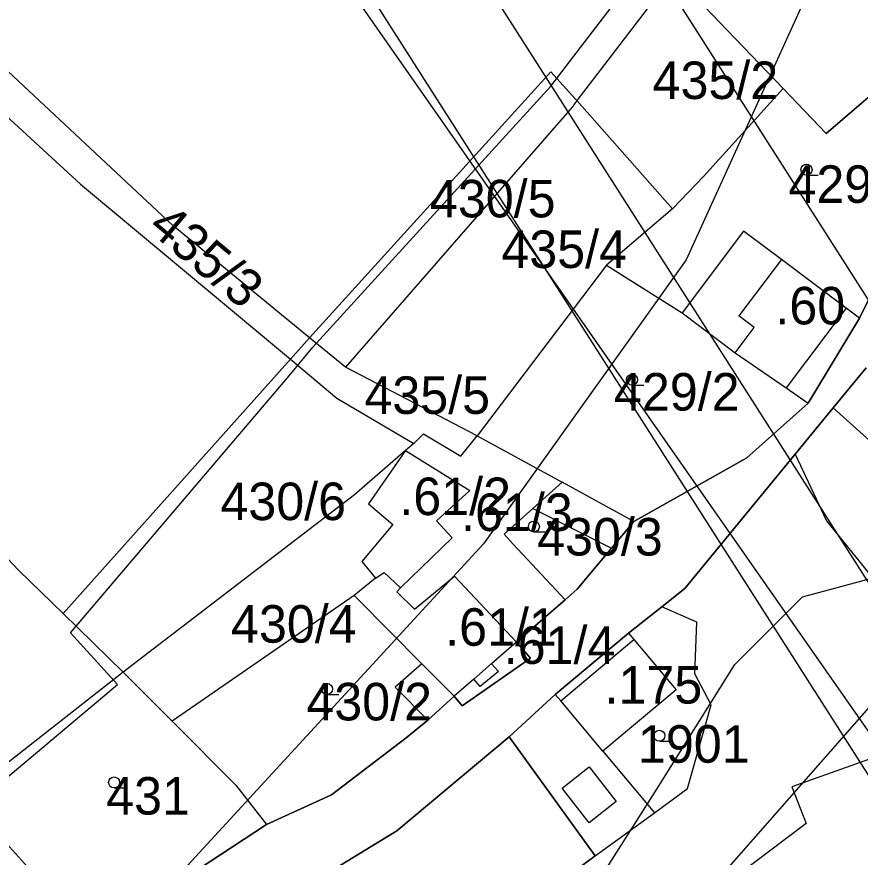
# Model space of a CAD drawing. Extents: x -564810 to -550519, y -1045831 to -1034011.
# Drawn here: x -553593.3 to -553478.8, y -1037256.8 to -1037142.6 of the extents above; entities that cross this region are included whole.
import ezdxf

# ---------------------------------------------------------------- set-up
doc = ezdxf.new("R2010")
doc.units = 0
for name, color, linetype in [('KN stav', 7, 'Continuous'), ('Obvod KPU', 7, 'Continuous'), ('Parcelní čísla', 7, 'Continuous'), ('Plynovod', 7, 'Continuous'), ('přeložka st silnice', 7, 'Continuous'), ('STG', 7, 'Continuous'), ('Vrstva 22', 7, 'Continuous'), ('Vrstva 33', 7, 'Continuous'), ('Vrstva 4', 7, 'Continuous'), ('zamokř ploch', 7, 'Continuous')]:
    doc.layers.add(name, color=color, linetype=linetype)

msp = doc.modelspace()

# ---------------------------------------------------------------- linework, layer by layer
at = {"layer": 'KN stav'}
for p, q in [((-553504.1, -1037136.8), (-553515.11, -1037151.2)), ((-553489.22, -1037152.33), (-553504.1, -1037136.8)), ((-553504.1, -1037136.8), (-553489.22, -1037152.33)), ((-553572.14, -1037170.96), (-553595.22, -1037149.36)), ((-553553.58, -1037186.2), (-553520.77, -1037150.08)), ((-553520.77, -1037150.08), (-553517.42, -1037153.77)), ((-553483.36, -1037158.45), (-553473.94, -1037150.36)), ((-553473.94, -1037150.36), (-553483.36, -1037158.45)), ((-553515.11, -1037151.2), (-553517.23, -1037153.98)), ((-553598.73, -1037152.43), (-553584.69, -1037165.35)), ((-553500.05, -1037164.3), (-553489.22, -1037152.33)), ((-553489.22, -1037152.33), (-553483.36, -1037158.45)), ((-553483.36, -1037158.45), (-553489.22, -1037152.33)), ((-553517.23, -1037153.98), (-553517.9, -1037154.86)), ((-553517.42, -1037153.77), (-553517.23, -1037153.98)), ((-553517.23, -1037153.98), (-553504.23, -1037168.69)), ((-553517.9, -1037154.86), (-553548.69, -1037190.2)), ((-553478.85, -1037183.54), (-553466.13, -1037157.51)), ((-553466.13, -1037157.51), (-553478.85, -1037183.54)), ((-553504.23, -1037168.69), (-553500.05, -1037164.3)), ((-553584.69, -1037165.35), (-553556.16, -1037189.12)), ((-553504.23, -1037168.69), (-553513.21, -1037176.34)), ((-553553.58, -1037186.2), (-553572.14, -1037170.96)), ((-553494.59, -1037171.72), (-553502.93, -1037182.8)), ((-553489.46, -1037175.58), (-553494.59, -1037171.72)), ((-553480.64, -1037182.2), (-553489.46, -1037175.58)), ((-553513.21, -1037176.34), (-553530.8, -1037199.52)), ((-553513.21, -1037176.34), (-553502.93, -1037182.8)), ((-553626.37, -1037182.67), (-553593.11, -1037217.76)), ((-553478.85, -1037183.54), (-553480.64, -1037182.2)), ((-553502.93, -1037182.8), (-553495.72, -1037188.23)), ((-553485.83, -1037195.07), (-553478.85, -1037183.54)), ((-553478.85, -1037183.54), (-553485.83, -1037195.07)), ((-553553.58, -1037186.2), (-553556.16, -1037189.12)), ((-553548.69, -1037190.2), (-553553.58, -1037186.2)), ((-553495.72, -1037188.23), (-553488.79, -1037193.02)), ((-553587.04, -1037223.68), (-553556.16, -1037189.12)), ((-553556.16, -1037189.12), (-553549.83, -1037194.39)), ((-553530.8, -1037199.52), (-553548.69, -1037190.2)), ((-553477.94, -1037190.27), (-553482.42, -1037195.74)), ((-553482.42, -1037195.74), (-553477.94, -1037190.27)), ((-553488.79, -1037193.02), (-553485.83, -1037195.07)), ((-553549.83, -1037194.39), (-553539.4, -1037200.55)), ((-553494.15, -1037202.5), (-553485.83, -1037195.07)), ((-553485.83, -1037195.07), (-553494.15, -1037202.5)), ((-553482.42, -1037195.74), (-553487.56, -1037202.01)), ((-553487.56, -1037202.01), (-553482.42, -1037195.74)), ((-553482.42, -1037195.74), (-553473.12, -1037204.11)), ((-553539.4, -1037200.55), (-553538.09, -1037199.27)), ((-553538.09, -1037199.27), (-553532.99, -1037202.29)), ((-553532.99, -1037202.29), (-553530.8, -1037199.52)), ((-553530.8, -1037199.52), (-553519.25, -1037205.84)), ((-553539.4, -1037200.55), (-553540.53, -1037201.54)), ((-553540.53, -1037201.54), (-553547.47, -1037207.56)), ((-553540.53, -1037201.54), (-553545.54, -1037208.76)), ((-553540.53, -1037201.54), (-553531.77, -1037206.97)), ((-553487.56, -1037202.01), (-553502.55, -1037220.29)), ((-553502.55, -1037220.29), (-553487.56, -1037202.01)), ((-553487.56, -1037202.01), (-553483.31, -1037211.07)), ((-553509.52, -1037211.17), (-553494.15, -1037202.5)), ((-553494.15, -1037202.5), (-553509.52, -1037211.17)), ((-553519.25, -1037205.84), (-553523.24, -1037209.4)), ((-553509.52, -1037211.17), (-553519.25, -1037205.84)), ((-553547.47, -1037207.56), (-553578.88, -1037231.64)), ((-553531.77, -1037206.97), (-553536.32, -1037211.08)), ((-553545.54, -1037208.76), (-553542.24, -1037211.59)), ((-553523.24, -1037209.4), (-553527.14, -1037212.89)), ((-553536.32, -1037211.08), (-553534.18, -1037213.38)), ((-553512.54, -1037214.8), (-553509.52, -1037211.17)), ((-553509.52, -1037211.17), (-553512.54, -1037214.8)), ((-553483.31, -1037211.07), (-553473.55, -1037223.23)), ((-553542.24, -1037211.59), (-553546.46, -1037216.59)), ((-553534.18, -1037213.38), (-553541.21, -1037220.16)), ((-553527.14, -1037212.89), (-553525.88, -1037214.24)), ((-553525.88, -1037214.24), (-553518.85, -1037221.82)), ((-553517.18, -1037220.37), (-553512.54, -1037214.8)), ((-553512.54, -1037214.8), (-553517.18, -1037220.37)), ((-553546.46, -1037216.59), (-553544.58, -1037218.86)), ((-553593.11, -1037217.76), (-553587.04, -1037223.68)), ((-553544.58, -1037218.86), (-553543.43, -1037218.08)), ((-553543.43, -1037218.08), (-553541.21, -1037220.16)), ((-553544.58, -1037218.86), (-553547.49, -1037221.22)), ((-553539.32, -1037223.06), (-553533.85, -1037218.6)), ((-553533.85, -1037218.6), (-553525.45, -1037227.55)), ((-553541.21, -1037220.16), (-553541.68, -1037220.7)), ((-553518.85, -1037221.82), (-553517.18, -1037220.37)), ((-553517.18, -1037220.37), (-553518.85, -1037221.82)), ((-553502.55, -1037220.29), (-553505.7, -1037222.77)), ((-553505.7, -1037222.77), (-553502.55, -1037220.29)), ((-553547.49, -1037221.22), (-553572.22, -1037238.31)), ((-553547.49, -1037221.22), (-553547.1, -1037221.62)), ((-553547.1, -1037221.62), (-553538.29, -1037230.51)), ((-553541.68, -1037220.7), (-553539.32, -1037223.06)), ((-553521.13, -1037223.8), (-553518.85, -1037221.82)), ((-553518.85, -1037221.82), (-553521.13, -1037223.8)), ((-553505.7, -1037222.77), (-553510.22, -1037226.33)), ((-553510.22, -1037226.33), (-553505.7, -1037222.77)), ((-553500.93, -1037224.84), (-553505.7, -1037222.77)), ((-553587.04, -1037223.68), (-553578.88, -1037231.64)), ((-553525.45, -1037227.55), (-553521.13, -1037223.8)), ((-553521.13, -1037223.8), (-553525.45, -1037227.55)), ((-553501.2, -1037231.86), (-553500.93, -1037224.84)), ((-553510.22, -1037226.33), (-553520.17, -1037234.67)), ((-553520.17, -1037234.67), (-553510.22, -1037226.33)), ((-553510.22, -1037226.33), (-553509.48, -1037227.21)), ((-553509.48, -1037227.21), (-553503.76, -1037234.03)), ((-553525.45, -1037227.55), (-553528.83, -1037230.49)), ((-553523.55, -1037229.74), (-553525.45, -1037227.55)), ((-553525.45, -1037227.55), (-553523.55, -1037229.74)), ((-553532.82, -1037236.19), (-553523.55, -1037229.74)), ((-553523.55, -1037229.74), (-553532.82, -1037236.19)), ((-553538.29, -1037230.51), (-553541.93, -1037233.66)), ((-553528.83, -1037230.49), (-553527.9, -1037231.56)), ((-553578.88, -1037231.64), (-553600.49, -1037248.6)), ((-553578.88, -1037231.64), (-553572.22, -1037238.31)), ((-553527.9, -1037231.56), (-553530.37, -1037233.59)), ((-553499.01, -1037236.08), (-553501.2, -1037231.86)), ((-553531.24, -1037232.58), (-553533.92, -1037234.91)), ((-553530.37, -1037233.59), (-553531.24, -1037232.58)), ((-553541.93, -1037233.66), (-553537.49, -1037238.14)), ((-553503.76, -1037234.03), (-553513.71, -1037242.37)), ((-553537.49, -1037238.14), (-553533.92, -1037234.91)), ((-553533.92, -1037234.91), (-553537.49, -1037238.14)), ((-553533.92, -1037234.91), (-553532.82, -1037236.19)), ((-553532.82, -1037236.19), (-553533.92, -1037234.91)), ((-553520.17, -1037234.67), (-553526.46, -1037240.43)), ((-553526.46, -1037240.43), (-553520.17, -1037234.67)), ((-553502.19, -1037247.42), (-553499.01, -1037236.08)), ((-553572.22, -1037238.31), (-553563.56, -1037246.97)), ((-553540.45, -1037240.58), (-553537.49, -1037238.14)), ((-553537.49, -1037238.14), (-553540.45, -1037240.58)), ((-553466.7, -1037239.61), (-553488.03, -1037247.22)), ((-553550.58, -1037248.32), (-553540.45, -1037240.58)), ((-553540.45, -1037240.58), (-553550.58, -1037248.32)), ((-553526.46, -1037240.43), (-553541.7, -1037253.21)), ((-553541.7, -1037253.21), (-553526.46, -1037240.43)), ((-553526.46, -1037240.43), (-553514.74, -1037256.59)), ((-553514.74, -1037256.59), (-553526.46, -1037240.43)), ((-553513.71, -1037242.37), (-553506.71, -1037250.73)), ((-553563.56, -1037246.97), (-553559.39, -1037252.34)), ((-553506.71, -1037250.73), (-553502.19, -1037247.42)), ((-553488.03, -1037247.22), (-553486.07, -1037252.18)), ((-553600.49, -1037248.6), (-553583.03, -1037267.78)), ((-553559.39, -1037252.34), (-553550.58, -1037248.32)), ((-553550.58, -1037248.32), (-553559.39, -1037252.34)), ((-553514.74, -1037256.59), (-553506.71, -1037250.73)), ((-553583.03, -1037267.78), (-553559.39, -1037252.34)), ((-553559.39, -1037252.34), (-553583.03, -1037267.78)), ((-553486.07, -1037252.18), (-553497.96, -1037261.15)), ((-553541.7, -1037253.21), (-553575.18, -1037273.54)), ((-553575.18, -1037273.54), (-553541.7, -1037253.21)), ((-553514.74, -1037256.59), (-553530.66, -1037268.21)), ((-553530.66, -1037268.21), (-553514.74, -1037256.59))]:
    msp.add_line(p, q, dxfattribs=at)
at = {"layer": 'Obvod KPU'}
for p, q in [((-553520.8, -1037152.01), (-553509.6, -1037137.44)), ((-553553.12, -1037187.5), (-553520.8, -1037152.01)), ((-553556.34, -1037191.38), (-553553.12, -1037187.5)), ((-553586.04, -1037226.31), (-553556.34, -1037191.38)), ((-553579.65, -1037233.3), (-553586.04, -1037226.31)), ((-553608.01, -1037257.14), (-553579.65, -1037233.3))]:
    msp.add_line(p, q, dxfattribs=at)
at = {"layer": 'Plynovod'}
for points in [[(-554428.56, -1035578.55), (-554428.56, -1035578.55), (-554428.56, -1035578.55), (-554027.79, -1036081.22), (-553723.76, -1036467.01), (-553550.38, -1036705.78), (-553550.38, -1036705.78), (-553522.74, -1037110.43), (-553438.57, -1037242.38), (-553213.69, -1037591.73), (-553193.58, -1037703.57), (-553145.84, -1037777.72), (-553110.67, -1037838.04), (-552972.47, -1038070.52), (-552972.47, -1038070.52), (-552302.85, -1038878.56)], [(-552322.24, -1038886.46), (-552991.86, -1038078.43), (-553130.06, -1037845.94), (-553165.24, -1037785.62), (-553212.98, -1037711.48), (-553233.08, -1037599.64), (-553457.96, -1037250.28), (-553542.14, -1037118.33), (-553569.78, -1036713.69), (-553743.15, -1036474.92), (-554047.18, -1036089.12), (-554447.95, -1035586.45)], [(-552330.5, -1038899.71), (-553000.12, -1038091.67), (-553138.32, -1037859.19), (-553173.5, -1037798.87), (-553221.24, -1037724.72), (-553241.34, -1037612.88), (-553466.22, -1037263.53), (-553550.4, -1037131.58), (-553578.03, -1036726.93), (-553751.41, -1036488.16), (-554055.44, -1036102.37), (-554456.21, -1035599.7)]]:
    msp.add_lwpolyline(points, dxfattribs=at)
at = {"layer": 'přeložka st silnice'}
msp.add_lwpolyline([(-552359.45, -1038509.27), (-552838.68, -1038201.82), (-552981.64, -1038092.23), (-553086.65, -1037975.23), (-553204.95, -1037781.11), (-553324.39, -1037500.52), (-553448.24, -1037281.74), (-553591.55, -1037076.57), (-553686.12, -1036910.24), (-553749.25, -1036695.02), (-553795.26, -1036480.46), (-553954.63, -1036164.34)], dxfattribs=at)
at = {"layer": 'STG'}
for points in [[(-553196.13, -1036789.62), (-553277.88, -1036851.18), (-553308.2, -1036910.9), (-553330.24, -1036961.43), (-553350.45, -1037016.56), (-553366.98, -1037068.01), (-553390.87, -1037124.06), (-553420.26, -1037173.67), (-553443.22, -1037210.43), (-553471.7, -1037229.72), (-553504.77, -1037267.39), (-553528.65, -1037307.82), (-553552.53, -1037334.46), (-553583.76, -1037353.76), (-553622.34, -1037363.86), (-553655.41, -1037373.05), (-553676.54, -1037388.67), (-553691.23, -1037407.05)], [(-553480.33, -1036929.37), (-553461.96, -1036938.55), (-553460.12, -1036956.93), (-553461.96, -1036988.17), (-553467.47, -1037058), (-553474.82, -1037114.96), (-553502.38, -1037175.6), (-553529.93, -1037214.19), (-553572.19, -1037260.13), (-553630.97, -1037291.37), (-553693.44, -1037320.77), (-553737.53, -1037357.52), (-553755.9, -1037388.76), (-553770.59, -1037447.57)]]:
    msp.add_lwpolyline(points, dxfattribs=at)
at = {"layer": 'Vrstva 33'}
msp.add_lwpolyline([(-553735.18, -1037395.91), (-553715.41, -1037374.01), (-553702.7, -1037360.58), (-553674.45, -1037357.05), (-553634.9, -1037356.34), (-553617.24, -1037349.99), (-553591.11, -1037328.08), (-553551.56, -1037292.76), (-553528.96, -1037277.92), (-553521.2, -1037270.85), (-553506.36, -1037247.54), (-553495.77, -1037230.58), (-553486.59, -1037221.39), (-553476, -1037218.57), (-553463.99, -1037214.33), (-553459.75, -1037204.44), (-553456.22, -1037169.82), (-553452.69, -1037157.81), (-553430.8, -1037134.34), (-553432.21, -1037117.39), (-553439.98, -1037092.66), (-553437.86, -1037027.66), (-553431.51, -1036952.06)], dxfattribs=at)
at = {"layer": 'Vrstva 4'}
for p, q in [((-553489.46, -1037175.58), (-553495.23, -1037183.24)), ((-553480.64, -1037182.2), (-553488.79, -1037193.02)), ((-553493.15, -1037184.81), (-553495.23, -1037183.24)), ((-553495.72, -1037188.23), (-553493.15, -1037184.81)), ((-553523.24, -1037209.4), (-553512.55, -1037214.8)), ((-553519.43, -1037235.55), (-553509.48, -1037227.21)), ((-553538.29, -1037230.5), (-553533.93, -1037234.91)), ((-553531.24, -1037232.58), (-553528.83, -1037230.48)), ((-553520.17, -1037234.67), (-553519.43, -1037235.55)), ((-553513.71, -1037242.37), (-553519.43, -1037235.55)), ((-553519.24, -1037247.38), (-553515.55, -1037244.51)), ((-553515.55, -1037244.51), (-553511.88, -1037249.22)), ((-553515.57, -1037252.09), (-553519.24, -1037247.38)), ((-553511.88, -1037249.22), (-553515.57, -1037252.09))]:
    msp.add_line(p, q, dxfattribs=at)
at = {"layer": 'zamokř ploch'}
for p, q in [((-553486.04, -1037164.11), (-553484.44, -1037164.11)), ((-553509.75, -1037192.66), (-553508.15, -1037192.66)), ((-553523.08, -1037212.59), (-553521.48, -1037212.59)), ((-553551.2, -1037234.69), (-553549.6, -1037234.69)), ((-553506.03, -1037241.03), (-553504.43, -1037241.03)), ((-553580.11, -1037247.37), (-553578.51, -1037247.37))]:
    msp.add_line(p, q, dxfattribs=at)
for centre in [(-553486.04, -1037163.37), (-553509.75, -1037191.91), (-553523.08, -1037211.85), (-553551.2, -1037233.93), (-553506.03, -1037240.28), (-553580.11, -1037246.62)]:
    msp.add_circle(centre, 0.75, dxfattribs=at)

# ---------------------------------------------------------------- texts
at = {"layer": 'Parcelní čísla'}
for s, p in [('435/2', (-553506.95, -1037153.77)), ('429/1', (-553488.49, -1037167.88)), ('430/5', (-553537.2, -1037169.85)), ('435/4', (-553527.5, -1037176.73)), ('429/2', (-553512.2, -1037196.1)), ('435/5', (-553546.1, -1037196.55)), ('430/6', (-553565.67, -1037210.98)), ('430/3', (-553522.64, -1037215.79)), ('430/4', (-553564.23, -1037227.63)), ('430/2', (-553553.99, -1037238.19)), ('1901', (-553508.94, -1037243.94)), ('431', (-553581.19, -1037250.99))]:
    msp.add_text(s, height=5.1, dxfattribs=at).set_placement(p)
msp.add_text('435/3', height=5.1, rotation=320.1226, dxfattribs=at).set_placement((-553575.72, -1037171.53))
at = {"layer": 'Vrstva 22'}
for s, p in [('.60', (-553490.27, -1037184.39)), ('.61/2', (-553541.36, -1037210.3)), ('.61/3', (-553532.97, -1037212.46)), ('.61/1', (-553535.13, -1037228.05)), ('.61/4', (-553527.18, -1037230.52)), ('.175', (-553513.48, -1037235.91))]:
    msp.add_text(s, height=5.1, dxfattribs=at).set_placement(p)

doc.saveas('drawing.dxf')
